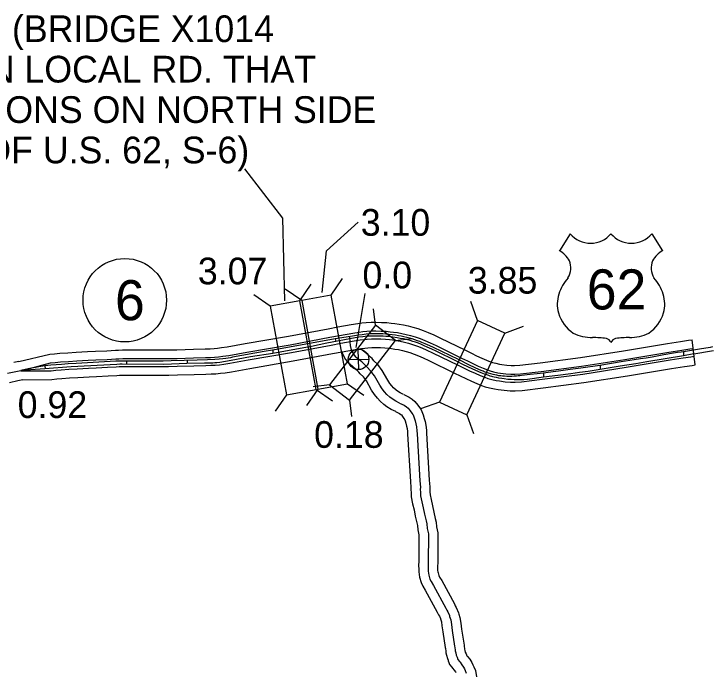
# Model space of a CAD drawing. Extents: x 31699 to 244310, y -8841 to 11474.
# Drawn here: x 141021 to 141757, y 108 to 802 of the extents above; entities that cross this region are included whole.
import ezdxf

# ---------------------------------------------------------------- set-up
doc = ezdxf.new("R2010")
doc.units = 0
for name, color, linetype in [('B_Logo', 7, 'Continuous'), ('Level 21', 7, 'Continuous'), ('R_Border Notes', 7, 'Continuous'), ('R_XS_EARTHWORK_STAGE1', 7, 'Continuous'), ('R_XS_EARTHWORK_STAGE2', 7, 'Continuous'), ('S_AREA_CALC', 7, 'Continuous'), ('S_WALL', 7, 'Continuous'), ('S_WALL_ANNOT', 7, 'Continuous')]:
    doc.layers.add(name, color=color, linetype=linetype)

msp = doc.modelspace()

# ---------------------------------------------------------------- linework, layer by layer
for p, q in [((141608, 569.85), (141596.46, 552)), ((141693.79, 569.85), (141705.33, 552))]:
    msp.add_line(p, q)
for centre, radius, start, end in [((141629.48, 587.93), 28.08, 220.07504, 319.67012), ((141672.3, 587.93), 28.08, 220.32988, 319.92496), ((141581.38, 526.1), 29.98, 30.7809, 59.98827), ((141720.41, 526.1), 29.98, 120.01173, 149.2191), ((141587.98, 534), 20.55, 328.81046, 21.21077), ((141713.81, 534), 20.55, 158.78923, 211.18954), ((141641.72, 491.88), 47.94, 138.95648, 162.69135), ((141660.07, 491.88), 47.94, 17.30865, 41.04352), ((141625.89, 495.81), 31.68, 160.95764, 197.38186), ((141675.9, 495.81), 31.68, 342.61814, 19.04236), ((141631.05, 495.9), 36.66, 195.10743, 237.13119), ((141670.74, 495.9), 36.66, 302.86881, 344.89257), ((141631.73, 507.44), 47.07, 244.07708, 269.57785), ((141670.06, 507.44), 47.07, 270.42215, 295.92292), ((141632.82, 374.16), 86.22, 81.19416, 90.95387), ((141643.6, 451.47), 8.26, 28.03422, 72.98637), ((141658.19, 451.47), 8.26, 107.01363, 151.96578), ((141668.97, 374.16), 86.22, 89.04613, 98.80584)]:
    msp.add_arc(centre, radius, start, end)
at = {"layer": 'B_Logo'}
for points in [[(141538.48, 419.58), (141536.55, 419.71), (141534.74, 419.9), (141532.68, 420.21), (141530.6, 420.6), (141528.51, 421.07), (141526.56, 421.56), (141524.36, 422.14), (141521.71, 422.88), (141519.65, 423.53), (141518.37, 423.96), (141517.17, 424.42), (141516.2, 424.81), (141515.12, 425.28), (141512.37, 426.48), (141501.83, 431.31), (141490.02, 437.15), (141463.86, 449.97), (141459.86, 451.77), (141455.1, 453.91), (141451.58, 455.36), (141449.16, 456.26), (141446.88, 457.09), (141443.98, 458.06), (141441.29, 458.89), (141438.53, 459.65), (141435.56, 460.41), (141432.46, 461.17), (141429.49, 461.86), (141426.87, 462.35), (141423.55, 462.9), (141420.17, 463.38), (141416.65, 463.8), (141413.55, 464), (141410.44, 464.21), (141407.47, 464.35), (141404.36, 464.42), (141400.43, 464.35), (141396.5, 464.21), (141392.84, 463.94), (141388.56, 463.45), (141384.76, 462.83), (141380.34, 462.12)], [(141380.34, 462.12), (141371.57, 460.65), (141359.98, 458.89), (141304, 448.88), (141294.15, 447.18), (141285.3, 445.62), (141251.82, 439.62), (141249.74, 439.19), (141247.31, 438.76), (141244.71, 438.41), (141241.45, 438.06), (141237.64, 437.71), (141233.34, 437.41), (141225.27, 437.06), (141214.48, 436.49), (141187.15, 435.8), (141178.59, 435.66), (141163.73, 435.59), (141153.88, 435.67), (141131.33, 435.67), (141128.77, 435.54), (141087.06, 433.18), (141078.54, 432.61), (141071.52, 432.16), (141065.78, 431.7), (141060.11, 431.17), (141053.92, 430.49), (141047.5, 429.59), (141043.95, 428.98), (141039.79, 428.22), (141036.24, 427.39), (141028.56, 425.53)], [(141381.03, 460.06), (141351.21, 454.47), (141334.97, 451.05), (141326.99, 449.48), (141294.5, 443.75), (141270.87, 439.91), (141250.3, 436.24), (141238.37, 434.15), (141235.25, 433.8), (141233.26, 433.63), (141231, 433.5), (141226.19, 433.37), (141222.4, 433.33), (141203.56, 432.9), (141179.54, 432.15), (141135.49, 432.25), (141132.89, 432.2), (141129.68, 432.07), (141081.72, 429.51), (141054.07, 427.54), (141038.89, 426.48), (141028.56, 425.53)], [(141359.98, 458.89), (141360.68, 456.25)], [(141375.04, 461.16), (141375.68, 455.68), (141375.96, 452.06), (141376.46, 448.91), (141377.29, 446.48), (141379.25, 442.76), (141381.23, 440.42)], [(141538.41, 416.74), (141535.7, 417.13), (141532.68, 417.67), (141530.13, 418.18), (141527.62, 418.76), (141526.38, 419.07), (141525.14, 419.38), (141523.52, 419.85), (141522.05, 420.31), (141519.96, 421.01), (141517.37, 421.94), (141515.62, 422.64), (141513.92, 423.34), (141505.3, 427.18), (141494.77, 432.1), (141488.09, 435.35), (141466.42, 446), (141461.93, 448.18), (141457.1, 450.39), (141453.99, 451.77), (141450.96, 453.08), (141447.78, 454.33), (141444.74, 455.43), (141441.91, 456.4), (141439.08, 457.23), (141434.8, 458.27), (141432.04, 458.89), (141428.66, 459.58), (141425.28, 460.2), (141420.86, 460.89), (141417.13, 461.38), (141413.61, 461.65), (141410.51, 461.86), (141407.54, 461.93), (141404.5, 462), (141401.47, 462), (141397.81, 461.93), (141393.74, 461.72), (141389.18, 461.31), (141385.11, 460.76), (141381.03, 460.06)], [(141757.86, 450.57), (141755.53, 450.08), (141753.21, 449.64), (141750.91, 449.25), (141748.65, 448.88)], [(141294.36, 447.22), (141294.42, 443.74)], [(141738.38, 443.25), (141727.32, 441.14), (141688.65, 434.64), (141676.97, 432.78), (141660.46, 430.16), (141645.89, 427.76), (141626.77, 424.79), (141617.78, 423.42), (141608.67, 422.28), (141594.9, 420.57), (141579.6, 418.72), (141562.78, 416.33), (141558.92, 415.95), (141554.08, 415.76), (141551.45, 415.77), (141548.78, 415.85), (141545.53, 416.04), (141542.09, 416.32), (141538.41, 416.74)], [(141737.92, 447.16), (141727.23, 445.51), (141724.96, 445.17), (141720.86, 444.53), (141716.76, 443.89), (141706.46, 442.06), (141694.31, 439.82), (141688.12, 438.83), (141681.86, 437.92), (141675.37, 436.89), (141661.71, 434.72), (141639.06, 431.07), (141618.92, 428.22), (141607.76, 426.62), (141595.47, 425.02), (141590, 424.22), (141579.6, 422.78), (141573.09, 422.2), (141565.5, 421.35), (141556.69, 420.26), (141554.73, 420.05), (141552.89, 419.89), (141551.1, 419.65), (141548.89, 419.54), (141546.19, 419.42), (141543.98, 419.42), (141541.12, 419.5), (141538.48, 419.58)], [(141727.23, 445.51), (141727.32, 441.14)], [(141748.65, 448.88), (141746.43, 448.51), (141744.24, 448.14), (141737.92, 447.16)], [(141738.38, 443.25), (141744.54, 444.43), (141746.52, 444.76), (141748.55, 445.11), (141750.62, 445.45), (141752.73, 445.8), (141754.85, 446.16), (141756.99, 446.53), (141759.14, 446.9)], [(141140.08, 435.67), (141140.13, 432.24)], [(141203.96, 436.23), (141204.01, 432.91)], [(141428.02, 391.39), (141423.91, 393.23), (141420.16, 395.64), (141417.84, 397.4), (141414.66, 400.28), (141412.17, 403), (141409.65, 406.26), (141407.08, 410.25), (141401.37, 420.19), (141397.33, 425.48), (141393.67, 429.12), (141392.03, 431.02), (141390.62, 432.21), (141388.17, 434.66), (141382.23, 439.53), (141381.23, 440.42)], [(141053.84, 430.48), (141054.11, 427.55)], [(141639.33, 431.11), (141639.42, 426.76)], [(141028.57, 425.46), (141023.29, 424.39), (141014.69, 422.52)], [(141579.6, 422.78), (141579.6, 418.72)], [(141428.02, 391.39), (141432.88, 388.97), (141435.14, 387.41), (141436.98, 385.92), (141439.22, 383.14), (141440.87, 380.76), (141441.96, 379.15)], [(141441.99, 379.11), (141442.25, 378.81), (141443.39, 375.88), (141444.35, 372.54), (141445.09, 369.54), (141445.91, 366.27), (141446.27, 361.93), (141446.42, 358.93), (141449.35, 309.46), (141449.86, 302.65), (141449.8, 300.04), (141450.02, 297.37), (141450.11, 293.57), (141451.41, 287.29), (141452.97, 280.82), (141454.34, 274.22), (141455.91, 267.21), (141456.66, 263.95), (141457.16, 259.21), (141458.45, 253.34), (141458.29, 222.88), (141457.96, 220.67), (141458.13, 215.47), (141458.13, 214.13), (141458.41, 211.93), (141458.76, 209.99), (141459.98, 205.72), (141461.33, 203.06), (141463.75, 199.07), (141476.74, 175.15), (141477.75, 172.89), (141478.83, 171.16), (141480.58, 167.23), (141480.78, 166.16), (141481.87, 162.89), (141482.56, 157.75), (141483.4, 151.55), (141486.02, 134.8), (141486.16, 133.59), (141486.51, 130.92), (141486.65, 129.92), (141487.19, 127.79), (141487.8, 125.32), (141488.68, 123.46), (141488.95, 122.25), (141489.22, 121.52), (141489.49, 120.85), (141491.1, 118.86), (141491.78, 117.93), (141493.79, 115.4), (141495.54, 112.74), (141496.28, 111.14), (141497.15, 109.14), (141498.3, 106.47)]]:
    msp.add_lwpolyline(points, dxfattribs=at)
at = {"layer": 'Level 21'}
for p, q in [((141384.97, 426.59), (141384.47, 448.29)), ((141373.87, 437.19), (141395.57, 437.69))]:
    msp.add_line(p, q, dxfattribs=at)
msp.add_circle((141384.72, 437.44), 10.85, dxfattribs=at)
at = {"layer": 'R_Border Notes'}
msp.add_circle((141138.24, 499.8), 44, dxfattribs=at)
at = {"layer": 'R_XS_EARTHWORK_STAGE1'}
for p, q in [((141322.71, 499.26), (141334.7, 516.64)), ((141355.9, 505.19), (141367.9, 522.58)), ((141324.74, 499.47), (141307.36, 511.46)), ((141291.55, 493.54), (141274.16, 505.53)), ((141510.26, 478.51), (141503.05, 498.36)), ((141402.64, 473.37), (141400.4, 490.83)), ((141538.96, 465.1), (141558.81, 472.3)), ((141423.53, 457.23), (141440.99, 459.47)), ((141341.91, 405.99), (141329.92, 388.61)), ((141354.22, 410.7), (141336.76, 408.46)), ((141339.87, 405.78), (141357.26, 393.79)), ((141373.07, 411.72), (141390.45, 399.72)), ((141308.71, 400.06), (141296.72, 382.67)), ((141375.11, 394.56), (141377.35, 377.1)), ((141470.03, 392.4), (141450.18, 385.19)), ((141498.73, 378.99), (141505.94, 359.14))]:
    msp.add_line(p, q, dxfattribs=at)
for points in [[(141324.74, 499.47), (141341.91, 405.99), (141373.07, 411.72), (141355.9, 505.19)], [(141291.55, 493.54), (141308.71, 400.06), (141339.87, 405.78), (141322.71, 499.26)], [(141510.26, 478.51), (141470.03, 392.4), (141498.73, 378.99), (141538.96, 465.1)], [(141375.11, 394.56), (141423.53, 457.23), (141402.64, 473.37), (141354.22, 410.7)]]:
    msp.add_lwpolyline(points, close=True, dxfattribs=at)
at = {"layer": 'R_XS_EARTHWORK_STAGE2'}
for points in [[(141367.16, 445.22), (141368.08, 442.51), (141370.91, 437.14), (141374.59, 432.94)], [(141432.11, 400.51), (141428.69, 402.05), (141425.89, 403.84), (141424.23, 405.1), (141421.72, 407.38), (141419.82, 409.45), (141417.82, 412.04), (141415.63, 415.44), (141409.72, 425.74), (141404.87, 432.08), (141400.98, 435.96), (141399.07, 438.16), (141397.4, 439.57), (141394.89, 442.08), (141386.84, 448.68)], [(141423.93, 382.26), (141419.13, 384.41), (141414.42, 387.44), (141411.46, 389.69), (141407.6, 393.18), (141404.52, 396.55), (141401.47, 400.48), (141398.53, 405.05), (141393.03, 414.64), (141389.8, 418.87), (141386.36, 422.29), (141384.98, 423.88), (141383.84, 424.85), (141381.44, 427.25), (141375.74, 431.92), (141374.59, 432.94)], [(141432.48, 400.34), (141437.97, 397.6), (141441.13, 395.43), (141444.1, 393.03), (141447.24, 389.13), (141450.04, 385.08)], [(141450.04, 385.08), (141450.77, 384.08), (141452.88, 379.08), (141454.01, 375.13), (141454.8, 371.97), (141455.81, 367.91), (141456.25, 362.59), (141456.4, 359.47), (141459.33, 310.12), (141459.86, 302.92), (141459.81, 300.34), (141460.01, 297.89), (141460.08, 294.7), (141461.16, 289.49), (141462.73, 283.02), (141464.12, 276.33), (141465.66, 269.43), (141466.55, 265.59), (141467.04, 260.81), (141468.46, 254.4), (141468.28, 222.13), (141467.99, 220.1), (141468.12, 215.65), (141468.13, 214.79), (141468.3, 213.43), (141468.51, 212.25), (141469.33, 209.39), (141470.08, 207.91), (141472.42, 204.05), (141485.71, 179.59), (141486.6, 177.59), (141487.68, 175.86), (141490.18, 170.25), (141490.48, 168.69), (141491.65, 165.16), (141492.47, 159.09), (141493.29, 152.98), (141495.93, 136.15), (141496.08, 134.82), (141496.42, 132.26), (141496.47, 131.85), (141496.89, 130.23), (141497.27, 128.68), (141498.19, 126.73), (141498.42, 125.72), (141499.06, 124.93), (141499.75, 123.97), (141501.9, 121.27), (141504.3, 117.61), (141505.39, 115.25), (141506.33, 113.12), (141507.94, 109.37), (141509.16, 102.56)], [(141423.56, 382.44), (141427.79, 380.33), (141429.16, 379.39), (141429.86, 378.82), (141431.21, 377.15), (141432.61, 375.12), (141433.56, 373.57)], [(141433.56, 373.57), (141433.91, 372.68), (141434.68, 369.96), (141435.39, 367.12), (141436.01, 364.64), (141436.29, 361.28), (141436.43, 358.39), (141439.37, 308.79), (141439.85, 302.38), (141439.8, 299.74), (141440.03, 296.86), (141440.13, 292.43), (141441.65, 285.1), (141443.22, 278.63), (141444.57, 272.11), (141446.16, 265), (141446.78, 262.3), (141447.27, 257.6), (141448.45, 252.27), (141448.29, 223.63), (141447.94, 221.24), (141448.13, 215.28), (141448.14, 213.47), (141448.52, 210.43), (141449, 207.74), (141450.63, 202.06), (141452.57, 198.21), (141455.07, 194.08), (141467.77, 170.72), (141468.9, 168.19), (141469.97, 166.46), (141470.98, 164.2), (141471.09, 163.63), (141472.08, 160.63), (141472.65, 156.42), (141473.5, 150.11), (141476.11, 133.44), (141476.23, 132.37), (141476.6, 129.59), (141476.82, 127.99), (141477.49, 125.35), (141478.34, 121.96), (141479.17, 120.18), (141479.35, 119.4), (141479.9, 117.91), (141480.78, 115.73), (141483.15, 112.79), (141483.8, 111.89), (141485.68, 109.53), (141486.77, 107.86), (141487.16, 107.03)]]:
    msp.add_lwpolyline(points, dxfattribs=at)
at = {"layer": 'S_AREA_CALC'}
for points in [[(141026.59, 435.26), (141059.09, 442.85), (141064.07, 443.28), (141069.62, 443.78), (141078.2, 444.41), (141087.11, 444.9), (141099.08, 445.67), (141107.28, 446.02), (141119.12, 446.57), (141128.37, 447.12), (141131.52, 447.27), (141135.94, 447.42), (141150.33, 447.35), (141161.42, 447.35), (141173.3, 447.35), (141178.13, 447.35), (141184.06, 447.41), (141193.04, 447.62), (141210.53, 448.17), (141222.99, 448.45), (141228.22, 448.65), (141232.31, 448.84), (141235.96, 449.2), (141240.3, 449.77), (141246.3, 450.69), (141265.32, 454.06), (141310.92, 461.93), (141352.63, 469.74), (141362.92, 471.55), (141377, 474.05), (141383.86, 475.19), (141388.11, 475.8), (141392.62, 476.29), (141397.87, 476.52), (141403.03, 476.6), (141409.02, 476.45), (141414.64, 476.14), (141419, 475.7), (141422.88, 475.32), (141427.44, 474.61), (141432.02, 473.77), (141436.94, 472.67), (141442, 471.5), (141447.24, 469.83), (141452.91, 467.86), (141458.17, 465.73), (141464, 463.17), (141470.34, 460.22), (141497.47, 446.96), (141503.65, 443.93), (141509.23, 441.24), (141514.69, 438.74), (141519.64, 436.63), (141523.87, 434.88), (141526.07, 434.13), (141529.37, 433.26), (141533.22, 432.36), (141535.72, 431.93), (141541.06, 431.3), (141545.74, 430.89), (141549.22, 430.89), (141554.84, 431.19), (141576.11, 433.76), (141618.65, 439.26), (141664.16, 446.35), (141710.54, 454.01), (141724.18, 456.24), (141732.67, 457.52), (141736.65, 458.04), (141736.65, 458.04)], [(141028.57, 425.46), (141059.89, 433.71), (141064.87, 434.15), (141070.36, 434.64), (141078.79, 435.27), (141087.66, 435.75), (141099.56, 436.51), (141107.69, 436.86), (141119.6, 437.41), (141128.86, 437.97), (141131.89, 438.11), (141136.07, 438.25), (141150.3, 438.18), (141161.42, 438.18), (141173.3, 438.18), (141178.18, 438.18), (141184.22, 438.25), (141193.29, 438.45), (141210.77, 439.01), (141223.27, 439.28), (141228.61, 439.49), (141232.97, 439.69), (141237.01, 440.09), (141241.59, 440.7), (141247.79, 441.65), (141266.89, 445.03), (141312.54, 452.91), (141354.27, 460.72), (141364.51, 462.52), (141378.56, 465.02), (141385.26, 466.13), (141389.25, 466.71), (141393.32, 467.14), (141398.14, 467.36), (141402.98, 467.43), (141408.65, 467.29), (141413.93, 467), (141418.09, 466.58), (141421.73, 466.22), (141425.91, 465.57), (141430.19, 464.79), (141434.91, 463.73), (141439.58, 462.65), (141444.35, 461.13), (141449.69, 459.28), (141454.6, 457.28), (141460.23, 454.82), (141466.39, 451.95), (141493.44, 438.72), (141499.65, 435.69), (141505.33, 432.94), (141510.98, 430.36), (141516.09, 428.17), (141520.64, 426.3), (141523.42, 425.35), (141527.16, 424.37), (141531.4, 423.37), (141534.42, 422.86), (141540.12, 422.18), (141545.34, 421.72), (141549.46, 421.72), (141555.64, 422.05), (141577.25, 424.66), (141619.95, 430.19), (141665.61, 437.3), (141712.03, 444.97), (141725.6, 447.19), (141733.95, 448.44), (141737.71, 448.94)], [(141028.57, 425.46), (141060.62, 425.41), (141065.61, 425.85), (141071.04, 426.33), (141079.33, 426.95), (141088.15, 427.43), (141100.01, 428.19), (141108.06, 428.54), (141120.04, 429.09), (141129.3, 429.64), (141132.22, 429.78), (141136.19, 429.91), (141150.28, 429.85), (141161.42, 429.85), (141173.3, 429.85), (141178.23, 429.85), (141184.36, 429.92), (141193.52, 430.12), (141211, 430.68), (141223.52, 430.95), (141228.96, 431.16), (141233.57, 431.38), (141237.96, 431.81), (141242.78, 432.45), (141249.15, 433.43), (141268.33, 436.82), (141314.02, 444.71), (141355.76, 452.52), (141365.96, 454.32), (141379.97, 456.8), (141386.53, 457.9), (141390.28, 458.43), (141393.95, 458.83), (141398.39, 459.03), (141402.94, 459.09), (141408.32, 458.96), (141413.28, 458.69), (141417.26, 458.29), (141420.68, 457.95), (141424.51, 457.36), (141428.52, 456.62), (141433.06, 455.6), (141437.37, 454.61), (141441.72, 453.22), (141446.75, 451.48), (141451.37, 449.6), (141456.8, 447.23), (141462.8, 444.43), (141489.78, 431.24), (141496, 428.19), (141501.79, 425.4), (141507.61, 422.73), (141512.86, 420.49), (141517.71, 418.49), (141521.01, 417.37), (141525.15, 416.28), (141529.75, 415.2), (141533.23, 414.61), (141539.27, 413.89), (141544.97, 413.39), (141549.69, 413.39), (141556.36, 413.75), (141578.28, 416.39), (141621.12, 421.94), (141666.93, 429.07), (141713.38, 436.75), (141726.89, 438.95), (141735.12, 440.19), (141738.68, 440.66)], [(141030.56, 415.66), (141061.42, 416.28), (141066.41, 416.72), (141071.78, 417.2), (141079.92, 417.8), (141088.69, 418.28), (141100.5, 419.04), (141108.46, 419.38), (141120.53, 419.94), (141129.79, 420.49), (141132.59, 420.62), (141136.32, 420.75), (141150.26, 420.68), (141161.42, 420.68), (141173.3, 420.68), (141178.28, 420.68), (141184.51, 420.75), (141193.77, 420.96), (141211.24, 421.51), (141223.8, 421.79), (141229.35, 422), (141234.23, 422.23), (141239.02, 422.7), (141244.08, 423.37), (141250.65, 424.38), (141269.91, 427.79), (141315.64, 435.69), (141357.39, 443.5), (141367.56, 445.29), (141381.53, 447.77), (141387.94, 448.84), (141391.42, 449.34), (141394.65, 449.68), (141398.66, 449.86), (141402.89, 449.93), (141407.96, 449.8), (141412.57, 449.55), (141416.35, 449.16), (141419.53, 448.85), (141422.98, 448.32), (141426.69, 447.64), (141431.03, 446.66), (141434.95, 445.76), (141438.83, 444.52), (141443.52, 442.9), (141447.8, 441.16), (141453.02, 438.87), (141458.85, 436.16), (141485.75, 423), (141492, 419.95), (141497.89, 417.11), (141503.9, 414.35), (141509.32, 412.04), (141514.48, 409.91), (141518.36, 408.59), (141522.93, 407.38), (141527.93, 406.21), (141531.92, 405.53), (141538.33, 404.78), (141544.56, 404.22), (141549.93, 404.22), (141557.16, 404.61), (141579.42, 407.3), (141622.41, 412.86), (141668.38, 420.02), (141714.86, 427.7), (141728.31, 429.9), (141736.4, 431.11), (141739.75, 431.56), (141736.65, 458.04)], [(141757.86, 450.57), (141755.53, 450.08), (141753.21, 449.64), (141750.91, 449.25), (141748.65, 448.88)], [(141748.65, 448.88), (141746.43, 448.51), (141744.24, 448.14), (141737.92, 447.16)], [(141738.38, 443.25), (141744.54, 444.43), (141746.52, 444.76), (141748.55, 445.11), (141750.62, 445.45), (141752.73, 445.8), (141754.85, 446.16), (141756.99, 446.53), (141759.14, 446.9)], [(141026.59, 435.26), (141021.24, 434.18)], [(141030.56, 415.66), (141025.35, 414.61), (141016.82, 412.74)]]:
    msp.add_lwpolyline(points, dxfattribs=at)
at = {"layer": 'S_WALL'}
for points in [[(141264.56, 638.22), (141304.43, 586.47), (141306.59, 499.16)], [(141346.46, 507.78), (141350.77, 551.98), (141384.18, 582.16)]]:
    msp.add_lwpolyline(points, dxfattribs=at)
at = {"layer": 'S_WALL_ANNOT'}
msp.add_lwpolyline([(141382.19, 449.84), (141391.84, 506.98)], dxfattribs=at)

# ---------------------------------------------------------------- texts
msp.add_text('62', height=42.24).set_placement((141625.36, 490.04))
at = {"layer": 'R_Border Notes'}
msp.add_text('6', height=42.24, dxfattribs=at).set_placement((141127.88, 478.68))
at = {"layer": 'S_WALL'}
for s, height, p in [('(BRIDGE X1014', 28.1599, (141019.27, 771.99)), ('IS ON LOCAL RD. THAT', 28.1599, (140919.43, 729.36)), ('JUNCTIONS ON NORTH SIDE', 28.1599, (140878.38, 686.74)), ('OF U.S. 62, S-6)', 28.1599, (140989.03, 644.12)), ('3.10', 28.16, (141387.05, 567.78)), ('3.07', 28.16, (141215.29, 516.52)), ('3.85', 28.16, (141499.97, 506.75)), ('0.92', 28.16, (141025.28, 375.56)), ('0.18', 28.16, (141337.84, 344.12))]:
    msp.add_text(s, height=height, dxfattribs=at).set_placement(p)
at = {"layer": 'S_WALL_ANNOT'}
msp.add_text('0.0', height=28.16, dxfattribs=at).set_placement((141388.83, 512.28))

doc.saveas('drawing.dxf')
